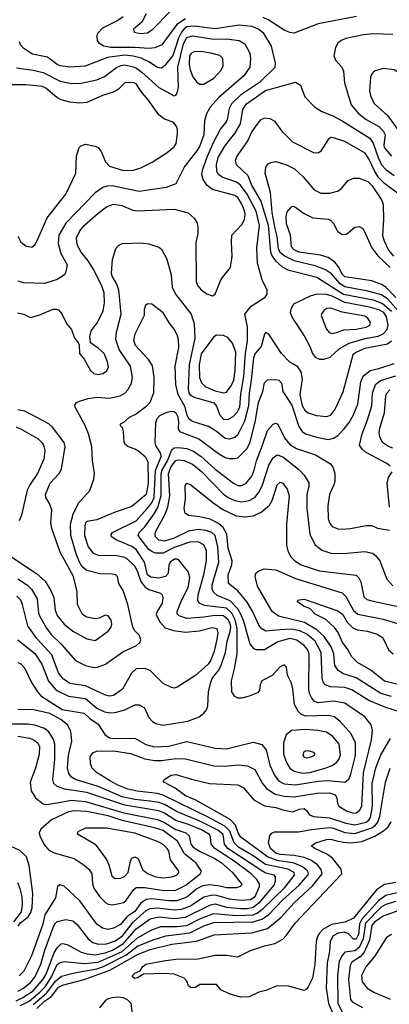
# Model space of a CAD drawing. Extents: x 997026 to 1115308, y 536381 to 619039.
# Tile 406 of 484: x 1055859 to 1058480, y 608070 to 615052. Entities that reach past the tile are written whole.
import ezdxf

# ---------------------------------------------------------------- set-up
doc = ezdxf.new("R2010")
doc.units = 0

msp = doc.modelspace()

# ---------------------------------------------------------------- linework, layer by layer
at = {"layer": '0CON20XD'}
for points in [[(1057035, 615059.7), (1056972.7, 615017.3), (1056865.6, 614874.4), (1056818, 614852), (1056775, 614847.9), (1056675, 614854.8), (1056505, 614854.8), (1056452.2, 614865), (1056422.2, 614885), (1056410.5, 614905), (1056407.3, 614935), (1056412.7, 614957.3), (1056447.5, 614995), (1056547.3, 615045), (1056592.1, 615075)], [(1056754.4, 615095), (1056724, 615036), (1056666, 614985), (1056671.2, 614965), (1056715, 614953.6), (1056765, 614958.5), (1056803.1, 614985), (1056922.5, 615107.5)], [(1058248.1, 615075), (1057975, 615022.5), (1057805, 614956.7), (1057775, 614960.9), (1057735, 614977.8), (1057625, 615050), (1057585, 615069)], [(1055843.2, 612973.2), (1055887.5, 612965), (1055935, 612940), (1055995, 612956.7), (1056095, 613000), (1056120.7, 613000.7), (1056134.1, 612994.1), (1056157, 612967), (1056192.5, 612892.5), (1056226.7, 612855), (1056247.5, 612795), (1056273.6, 612763.6), (1056280, 612745), (1056283.3, 612685), (1056315.8, 612645.8), (1056360.8, 612565), (1056385, 612542.9), (1056415, 612535.8), (1056447.3, 612542.7), (1056475, 612560), (1056487.5, 612585), (1056481.4, 612625), (1056458.1, 612685), (1056415, 612724.2), (1056361.7, 612761.7), (1056356.7, 612805), (1056366.7, 612845), (1056410.6, 612905), (1056451.7, 612988.3), (1056459.3, 613045), (1056458, 613115), (1056440.9, 613165), (1056380.4, 613285), (1056345, 613341.9), (1056293.8, 613405), (1056266.5, 613455), (1056260.5, 613505), (1056285.9, 613554.1), (1056319.4, 613595), (1056415, 613680), (1056475, 613724.4), (1056525, 613743.3), (1056583.7, 613733.7), (1056662.1, 613702.1), (1056695, 613696.2), (1056955, 613709.1), (1057052.5, 613682.5), (1057095, 613646), (1057115.8, 613615), (1057122.5, 613585), (1057122, 613535), (1057107.3, 613472.7), (1057110, 613195), (1057122.5, 613165), (1057145, 613136), (1057185, 613108), (1057225, 613093.8), (1057245, 613106.7), (1057288, 613212), (1057352.5, 613295), (1057365.3, 613374.7), (1057359.5, 613475), (1057364.1, 613524.1), (1057435, 613600.8), (1057452.7, 613635), (1057457.3, 613672.7), (1057450, 613705), (1057434.2, 613745), (1057405, 613792.3), (1057385, 613804.7), (1057225, 613847.3), (1057187.1, 613877.1), (1057159.1, 613919.1), (1057149.3, 613955), (1057156.8, 613993.2), (1057189.8, 614085), (1057234.8, 614185.2), (1057283.7, 614276.3), (1057325, 614328.6), (1057334.7, 614355), (1057345.3, 614425), (1057362.7, 614457.3), (1057432.7, 614525), (1057567.3, 614615), (1057669.4, 614715), (1057673.3, 614745), (1057643.5, 614865), (1057588.8, 614955), (1057551.5, 614985), (1057505, 615004.2), (1057415, 615014), (1057245, 614987.2), (1057095, 615006.1), (1057045, 615000.8), (1057025, 614988.4), (1057005.7, 614964.3), (1056983.1, 614916.9), (1056966.9, 614863.1), (1056945, 614797.9), (1056885, 614724.5), (1056865, 614709.6), (1056835, 614713.8), (1056773.6, 614753.6), (1056719.6, 614779.6), (1056664.3, 614794.3), (1056605, 614800.6), (1056482.5, 614785), (1056323.8, 614723.8), (1056215, 614715.3), (1056146.7, 614725), (1056124.3, 614735), (1056055.8, 614785.8), (1055948.5, 614808.5), (1055887.6, 614847.6), (1055865, 614874.2), (1055856.5, 614895)], [(1055835, 614710.3), (1055955, 614695.3), (1056025, 614679), (1056145, 614615.8), (1056225, 614600), (1056295, 614601.9), (1056405.8, 614625), (1056459.5, 614650.5), (1056545, 614713.1), (1056575, 614727.3), (1056605, 614731.2), (1056662.3, 614717.7), (1056687.5, 614707.5), (1056725, 614680.3), (1056845, 614570.9), (1056955, 614513.5), (1056965, 614517.1), (1056975, 614532), (1056984.7, 614575), (1056979.6, 614715), (1057019.5, 614880.5), (1057045, 614925.2), (1057085, 614937.2), (1057235, 614914.1), (1057325, 614917.2), (1057415.3, 614905.3), (1057455, 614880.6), (1057489.6, 614815), (1057496.2, 614775), (1057490.8, 614715), (1057448.2, 614655), (1057271.7, 614501.7), (1057208.6, 614431.4), (1057182.9, 614385), (1057170.2, 614335), (1057164.7, 614235), (1057135, 614157.8), (1057115, 614123.6), (1057028.2, 614011.8), (1056965, 613889.4), (1056896.6, 613863.4), (1056706, 613834), (1056515, 613873.5), (1056477.9, 613872.1), (1056448.5, 613861.5), (1056394.4, 613825.6), (1056185, 613609.2), (1056135.9, 613525), (1056131.8, 613465), (1056149.3, 613395), (1056194.5, 613315), (1056186.9, 613265), (1056176.2, 613243.8), (1056125, 613210.4), (1056035, 613181.1), (1055885, 613185.4), (1055847.6, 613197.6)], [(1058505, 614946.9), (1058365, 614952.5), (1058295.5, 614945.5), (1058170.5, 614919.5), (1058138, 614905), (1058115.7, 614885), (1058098.6, 614855), (1058086, 614795), (1058099.2, 614765), (1058142, 614715), (1058155, 614687.5), (1058162.2, 614605), (1058176.4, 614556.4), (1058209.1, 614449.1), (1058258.5, 614388.5), (1058315, 614344), (1058405, 614296), (1058436.8, 614265), (1058449.8, 614235), (1058439.8, 614165), (1058444.2, 614145), (1058494, 614084)], [(1057165, 614594.4), (1057235, 614637.8), (1057287.8, 614695), (1057301.9, 614725), (1057298.3, 614778.3), (1057278.9, 614798.9), (1057215, 614816), (1057145, 614826.7), (1057095, 614823.8), (1057075.9, 614814.1), (1057063.4, 614795), (1057060.9, 614735), (1057067, 614697), (1057087.6, 614647.6), (1057115, 614610), (1057135.5, 614595.5), (1057165, 614594.4)], [(1058607, 614267), (1058645, 614271.9), (1058732, 614315), (1058845, 614413.3), (1058854, 614435), (1058852, 614455), (1058826, 614505), (1058785, 614548.1), (1058735, 614588.2), (1058605, 614639.3), (1058515, 614697.5), (1058435, 614705.8), (1058371.9, 614688.1), (1058355, 614668.8), (1058346.2, 614643.8), (1058340, 614545), (1058347.5, 614505), (1058375, 614455.6), (1058470.1, 614370.1), (1058535, 614279.4), (1058607, 614267)], [(1055845, 613517.5), (1055868, 613475), (1055901.7, 613448.3), (1055945, 613440), (1055965, 613456.7), (1055987.5, 613495), (1056053.3, 613646.7), (1056185.8, 613815), (1056257.5, 613965), (1056261.2, 614085), (1056281.2, 614145), (1056292.1, 614157.9), (1056325, 614168.6), (1056395, 614155.8), (1056415, 614145.8), (1056437.2, 614117.2), (1056468.1, 614045), (1056495, 614012.9), (1056595, 613982.5), (1056665, 613984.4), (1056717.8, 614002.2), (1056797.4, 614042.6), (1056905, 614110), (1056955, 614150), (1056968.6, 614175), (1056978, 614245), (1056978, 614275), (1056968.8, 614298.8), (1056946.7, 614325), (1056885, 614347.1), (1056845, 614376.7), (1056770.9, 614485), (1056718.2, 614545), (1056687.3, 614595), (1056665, 614608.2), (1056605, 614604.3), (1056559.6, 614560.4), (1056528.1, 614541.9), (1056445.4, 614514.6), (1056335, 614465.6), (1056285, 614459.5), (1056215, 614466.4), (1056153.4, 614483.4), (1056121.3, 614501.3), (1056045, 614567.7), (1056019.3, 614579.3), (1055905, 614591.1), (1055769.8, 614589.8)], [(1055845, 611087.4), (1055913.1, 611043.1), (1055943.6, 611013.6), (1055983.8, 610945), (1055991.7, 610845), (1055998.3, 610825), (1056047.8, 610737.8), (1056080.7, 610695), (1056153.4, 610623.4), (1056255, 610508.5), (1056325, 610472.1), (1056385, 610459.6), (1056409.5, 610460.5), (1056467.3, 610482.7), (1056589.3, 610570.7), (1056686, 610614), (1056710, 610635), (1056718.1, 610655), (1056708.1, 610685), (1056675, 610718.1), (1056661.3, 610745), (1056624.7, 610904.7), (1056593.6, 611003.6), (1056562.5, 611055), (1056553.3, 611105), (1056540, 611115), (1056515, 611120.6), (1056426.2, 611123.8), (1056335, 611146.8), (1056302.5, 611172.5), (1056282.9, 611205), (1056260, 611265), (1056221.7, 611395), (1056218.4, 611475), (1056238.4, 611545), (1056276.1, 611623.9), (1056355, 611713.8), (1056384.3, 611795), (1056388.9, 611835), (1056375.4, 611925.4), (1056369.6, 612025), (1056346.6, 612115), (1056323.7, 612173.7), (1056252.5, 612305), (1056250.5, 612319.5), (1056262.6, 612337.4), (1056282, 612348), (1056345, 612367.1), (1056405, 612376.5), (1056495, 612369.3), (1056572, 612385), (1056605, 612404.5), (1056625, 612427.1), (1056652.3, 612475), (1056658.7, 612515), (1056644.1, 612595), (1056564.2, 612714.2), (1056539.3, 612785), (1056544, 612836), (1056577.9, 612965), (1056562.3, 613135), (1056547.1, 613177.1), (1056515, 613232.9), (1056510.3, 613255), (1056517.9, 613352.1), (1056540.8, 613429.2), (1056558.9, 613451.1), (1056585, 613465.6), (1056715, 613470.5), (1056775, 613461.9), (1056845, 613438.6), (1056865, 613426), (1056903.1, 613353.1), (1056933.4, 613243.4), (1056939.2, 613155), (1056964.6, 613105), (1057075.2, 612965.2), (1057095.3, 612895), (1057100.7, 612795), (1057061, 612605), (1057053.3, 612435), (1057057.4, 612407.4), (1057065.4, 612395), (1057096.4, 612376.4), (1057235.3, 612335), (1057255, 612311.8), (1057278.1, 612248.1), (1057305, 612220.7), (1057335, 612217.2), (1057371.3, 612238.7), (1057401.3, 612268.7), (1057420.2, 612305), (1057427.3, 612397.3), (1057447.3, 612522.7), (1057459.3, 612685), (1057473.9, 612773.9), (1057475.2, 612875), (1057454.7, 612965.3), (1057499.5, 613020.5), (1057600, 613085), (1057613.3, 613105), (1057613.9, 613133.9), (1057577, 613207), (1057545.4, 613325), (1057540.4, 613435), (1057558.1, 613591.9), (1057535, 613695.4), (1057470.8, 613815), (1057425, 613879.2), (1057395, 613899.8), (1057295, 613936.3), (1057269.6, 613955), (1057256.7, 613976.7), (1057253.8, 614025), (1057266.6, 614075), (1057314.3, 614155.7), (1057344.8, 614195.2), (1057385.3, 614245), (1057425, 614313.3), (1057441, 614415), (1057466.9, 614455), (1057600.6, 614549.4), (1057815, 614609.2), (1057848.8, 614588.8), (1057880.8, 614505), (1057948, 614435), (1058000.3, 614400.3), (1058080.1, 614370.1), (1058145, 614335.9), (1058341.8, 614211.8), (1058365, 614177.3), (1058399.8, 614075), (1058425, 614023.4), (1058455, 613990), (1058515, 613947.1)], [(1058548.1, 613815), (1058445, 613890.3), (1058405, 613931.9), (1058376, 613975), (1058334.8, 614064.8), (1058308.2, 614105), (1058165, 614187.9), (1058085, 614214), (1058065, 614216), (1058046.1, 614203.9), (1057992.3, 614117.7), (1057975, 614106.7), (1057945, 614108.8), (1057796.2, 614185), (1057725, 614256), (1057669.5, 614329.5), (1057635, 614350), (1057595, 614354.6), (1057565, 614339.4), (1057525, 614291.1), (1057502, 614255), (1057476.2, 614195), (1057397.3, 614085), (1057386.4, 614055), (1057393.5, 614025), (1057477.5, 613947.5), (1057504.8, 613875), (1057567.9, 613765), (1057619.8, 613595), (1057636.7, 613405), (1057647.9, 613375), (1057671.8, 613341.8), (1057720.2, 613300.2), (1057759.7, 613279.7), (1057965, 613226.4), (1058155, 613105.9), (1058365.6, 613065), (1058430.6, 613040.6), (1058495.2, 612985)], [(1058545, 612986), (1058469.7, 613069.7), (1058425, 613101.5), (1058328.2, 613128.2), (1058165, 613158.2), (1058130.1, 613180.1), (1058069.2, 613249.2), (1058028.1, 613278.1), (1057955, 613307.3), (1057805, 613342.8), (1057735, 613376.7), (1057708.8, 613398.8), (1057694.5, 613425), (1057685.2, 613515), (1057671.3, 613571.3), (1057648.9, 613685), (1057636.6, 613826.6), (1057598.9, 613965), (1057605, 614006.7), (1057620.3, 614029.7), (1057639.7, 614040.3), (1057675, 614047.5), (1057745.2, 614025.2), (1057806.5, 613995), (1057869, 613939), (1057946.1, 613846.1), (1057992.9, 613822.9), (1058057.9, 613822.1), (1058112.9, 613837.1), (1058137.8, 613852.2), (1058188.9, 613911.1), (1058225, 613928.9), (1058265, 613928.4), (1058327.3, 613905), (1058356.9, 613875), (1058423.1, 613775), (1058435.3, 613745), (1058439.5, 613635), (1058431.9, 613521.9), (1058442.2, 613485), (1058475, 613418.5), (1058509.2, 613375)], [(1058525, 613082.8), (1058456, 613156), (1058425, 613175.3), (1058355, 613200.3), (1058165, 613228.3), (1058147.7, 613245), (1058120.2, 613300.2), (1058093, 613333), (1058045, 613366.1), (1057992.2, 613382.2), (1057840.8, 613405), (1057805, 613420.4), (1057785, 613441.9), (1057778.2, 613525), (1057749.6, 613605), (1057748.1, 613655), (1057755, 613690), (1057785, 613726.2), (1057795, 613731.2), (1057815, 613723.8), (1057871.3, 613681.3), (1057937.6, 613647.6), (1058045, 613637.1), (1058065, 613629.2), (1058085, 613606.2), (1058111.8, 613551.8), (1058145, 613528.6), (1058175, 613530.6), (1058235, 613580.8), (1058265.8, 613585.8), (1058286.7, 613575), (1058299.7, 613559.7), (1058354.7, 613434.7), (1058397.8, 613377.8), (1058486.2, 613296.2)], [(1057985, 612644.5), (1058015, 612644.6), (1058059.6, 612660.4), (1058125, 612717.4), (1058195, 612758), (1058309.5, 612790.5), (1058401.1, 612808.9), (1058437.1, 612825), (1058463.5, 612855), (1058472.3, 612885), (1058460.2, 612945), (1058439.6, 612975), (1058405, 612994.6), (1058338.9, 613015), (1058165, 613047.6), (1058075, 613091.1), (1058035, 613103), (1057965, 613106.2), (1057917.9, 613092.1), (1057800, 613035), (1057782.7, 613007.3), (1057777.1, 612975), (1057792.2, 612935), (1057875, 612810.8), (1057915, 612734), (1057935.4, 612685), (1057955, 612659.5), (1057985, 612644.5)], [(1057774.6, 612624.6), (1057714.5, 612684.5), (1057625, 612821.2), (1057603.8, 612835), (1057595, 612823.3), (1057570.9, 612735), (1057527.9, 612685), (1057516.5, 612655), (1057500.3, 612495), (1057484.9, 612405), (1057481.2, 612315), (1057453.6, 612206.4), (1057402.5, 612105), (1057385, 612088.9), (1057345, 612077.3), (1057315, 612081.8), (1057251.8, 612135), (1057196.7, 612166.7), (1057085, 612203.4), (1057059.8, 612219.8), (1057046.5, 612245), (1057031.7, 612305), (1056981.9, 612395), (1056965.8, 612465), (1056962.1, 612595), (1056986.7, 612726.7), (1056985.4, 612785), (1056976.5, 612816.5), (1056955, 612858), (1056920.2, 612900.2), (1056875, 612972.5), (1056795.9, 613035.9), (1056765, 613036.7), (1056750, 613025), (1056742.3, 612997.7), (1056741.4, 612955), (1056675, 612821.2), (1056665, 612780), (1056676.7, 612745), (1056767, 612647), (1056797.4, 612597.4), (1056809.5, 612515), (1056807.8, 612405), (1056781.4, 612338.6), (1056754, 612306), (1056685, 612254.4), (1056635, 612230.8), (1056595, 612196.7), (1056570, 612185), (1056570, 612175), (1056585, 612160), (1056593, 612133), (1056596.4, 612056.4), (1056603.3, 612045), (1056628.8, 612025), (1056675, 612009.5), (1056702.9, 611992.9), (1056747.8, 611955), (1056766.8, 611916.8), (1056769.1, 611765), (1056754.6, 611685), (1056655, 611600.5), (1056535, 611559.6), (1056405, 611505.5), (1056335, 611494.2), (1056325, 611483.8), (1056320, 611465), (1056319.3, 611395), (1056343.6, 611315), (1056380.1, 611270.1), (1056415, 611256.2), (1056545, 611253.6), (1056593.9, 611243.9), (1056615, 611233.5), (1056675, 611177.7), (1056695, 611137.3), (1056717.3, 611067.3), (1056745, 611031.2), (1056775, 611011.2), (1056856.6, 610986.6), (1056868, 610975), (1056874.3, 610955), (1056869.5, 610915), (1056832.5, 610855), (1056827.1, 610835), (1056850, 610785), (1056890.2, 610740.2), (1056950.5, 610720.5), (1057035, 610709.4), (1057130.5, 610719.5), (1057222.8, 610742.8), (1057255.6, 610735), (1057262.7, 610705), (1057256.8, 610656.8), (1057238.8, 610575), (1057215, 610510), (1057195, 610482.5), (1057105, 610402.9), (1056975, 610319.2), (1056955, 610312.9), (1056935, 610315.8), (1056876.2, 610345), (1056785, 610436.9), (1056745, 610451.1), (1056685, 610450), (1056650.5, 610419.5), (1056587.5, 610305), (1056525, 610260.4), (1056495, 610256.2), (1056466.8, 610263.2), (1056325, 610329.2), (1056215, 610344.7), (1056167.2, 610377.2), (1056135, 610421.4), (1056087.4, 610547.4), (1055980.3, 610665), (1055916.8, 610755), (1055879.6, 610905), (1055866.2, 610935), (1055838.1, 610965)], [(1058075, 612826.7), (1058105, 612834.5), (1058156, 612854), (1058245, 612858.8), (1058315, 612871.5), (1058342, 612885), (1058345.7, 612905), (1058328, 612935), (1058305, 612949.5), (1058145, 612978.1), (1058065, 613006.2), (1058036.1, 613003.9), (1058015, 612989.4), (1058000.5, 612969.5), (1057996.7, 612955), (1058002.5, 612935), (1058035, 612858), (1058052.9, 612835), (1058075, 612826.7)], [(1057305, 612405.5), (1057325, 612410.5), (1057358.6, 612455), (1057376.5, 612495), (1057387.5, 612565), (1057392.1, 612695), (1057368, 612758), (1057335, 612798.6), (1057305, 612812.9), (1057255, 612814.3), (1057235, 612804.2), (1057146.4, 612683.6), (1057131.7, 612605), (1057134.4, 612514.4), (1057147.1, 612477.1), (1057175, 612450.8), (1057245, 612420.7), (1057305, 612405.5)], [(1058495, 612772.3), (1058467.5, 612752.5), (1058305, 612721), (1058247.1, 612695), (1058221.2, 612675), (1058149.1, 612410.9), (1058095, 612292), (1058060, 612245), (1058035, 612235.6), (1057965, 612242.7), (1057905, 612261.2), (1057885, 612275.5), (1057864.8, 612315), (1057847.4, 612395), (1057863.9, 612503.9), (1057855.6, 612555), (1057830.2, 612590.2), (1057774.6, 612624.6)], [(1055845, 610654.6), (1055965, 610558.7), (1056015, 610482.2), (1056062.2, 610362.2), (1056118, 610298), (1056204.6, 610254.6), (1056325, 610239), (1056405, 610169.7), (1056460, 610145), (1056503.6, 610136.4), (1056535, 610138.9), (1056605, 610158.8), (1056675, 610193.3), (1056705, 610194.6), (1056743.1, 610173.1), (1056774.5, 610105), (1056800, 610075), (1056825, 610061.2), (1056875, 610050.4), (1057051.2, 610078.8), (1057130.5, 610109.5), (1057165.3, 610134.7), (1057182.6, 610157.4), (1057191.8, 610185), (1057196.7, 610285), (1057213, 610355), (1057226.2, 610385), (1057270.5, 610439.5), (1057287.9, 610475), (1057317, 610565), (1057329.8, 610645), (1057352.1, 610715), (1057355.8, 610745), (1057351, 610771), (1057337.3, 610797.2), (1057305, 610824), (1057245, 610827.9), (1057165.4, 610814.6), (1057045, 610805.7), (1056990.6, 610825), (1056975, 610840), (1056974.6, 610855), (1057006.6, 610933.4), (1057053.9, 611025), (1057065.3, 611095), (1057055, 611134.4), (1056992.1, 611215), (1056975, 611226.4), (1056957.1, 611227.1), (1056925.3, 611205), (1056915.9, 611185), (1056910.9, 611125), (1056893.6, 611105), (1056845, 611092.2), (1056789.5, 611099.5), (1056765, 611116.2), (1056744, 611205), (1056685, 611296.3), (1056655, 611316.1), (1056542.8, 611362.8), (1056510, 611385), (1056507.2, 611402.8), (1056517.8, 611415), (1056685, 611498.3), (1056762.7, 611585), (1056795, 611626.7), (1056811.8, 611665), (1056822.9, 611855), (1056861.9, 611955), (1056859.4, 611975), (1056823.6, 612033.6), (1056818.8, 612055), (1056824.7, 612195), (1056834.7, 612225), (1056851.5, 612245), (1056905, 612269.5), (1056935, 612277.1), (1056955, 612274.1), (1056966.2, 612265), (1056979.7, 612235), (1056985.5, 612195), (1056983.1, 612153.1), (1056991.9, 612131.9), (1057129.9, 612079.9), (1057267.5, 611975), (1057315, 611947.6), (1057345, 611941.6), (1057385, 611940.4), (1057405, 611946.4), (1057470.4, 612009.6), (1057491.4, 612048.6), (1057527.7, 612197.8), (1057552, 612338), (1057582.5, 612415), (1057595, 612478), (1057615, 612498.5), (1057675, 612501.8), (1057695.8, 612495), (1057714.4, 612475), (1057725.5, 612415), (1057788.4, 612318.4), (1057837.7, 612167.7), (1057861, 612131), (1057885, 612114.7), (1057965, 612091.2), (1058045, 612076), (1058085, 612083.8), (1058115.2, 612104.8), (1058159.9, 612150.1), (1058195.4, 612195), (1058222.7, 612245), (1058257.5, 612325), (1058278, 612485), (1058295.2, 612524.8), (1058345, 612564.7), (1058405, 612579.4), (1058515, 612615.3)], [(1058485.4, 611885.4), (1058462, 611905), (1058311.4, 611985), (1058286, 612006), (1058269.1, 612035), (1058286.7, 612115), (1058325, 612214.4), (1058356.2, 612315), (1058361.6, 612405), (1058380.8, 612465), (1058416.7, 612493.3), (1058525, 612527)], [(1058505, 612014.3), (1058475, 612024.8), (1058431.2, 612055), (1058413.4, 612095), (1058407.6, 612125), (1058411.4, 612155), (1058446.3, 612265), (1058454.3, 612385), (1058461.4, 612405), (1058482.9, 612427.1)], [(1055790, 611250), (1055977.8, 611125), (1056039.6, 611069.6), (1056080, 611005), (1056100.4, 610955), (1056110.4, 610865), (1056125, 610828), (1056174.4, 610765), (1056235, 610717.1), (1056335, 610662.9), (1056395, 610650), (1056485, 610717.1), (1056507.8, 610745), (1056512.2, 610765), (1056506.5, 610795), (1056485, 610826), (1056465, 610830), (1056421.7, 610808.3), (1056395, 610802.9), (1056335, 610815.8), (1056304, 610835), (1056269.2, 610905), (1056265.6, 610995), (1056239.2, 611105), (1056145.9, 611275.9), (1056087.5, 611445), (1056079.1, 611485), (1056085.5, 611575.5), (1056070.6, 611620.6), (1056045, 611663.3), (1056042.2, 611685), (1056075.7, 611765), (1056139.4, 611835), (1056154.3, 611865), (1056180.6, 612025), (1056173.7, 612053.7), (1056091.7, 612161.7), (1056066, 612186), (1055895, 612275.6), (1055845, 612286.2)], [(1055834.5, 612164.5), (1055875, 612147.2), (1055989.3, 612079.3), (1056016.7, 612055), (1056027.8, 612035), (1056036.4, 611996.4), (1056030, 611935), (1055985.8, 611835), (1055931.1, 611755), (1055912.8, 611717.2), (1055871.7, 611538.3), (1055855, 611498.8)], [(1055845, 610494.4), (1055865.8, 610485), (1055891.9, 610455), (1055943.3, 610353.3), (1055985.3, 610285.3), (1056008.5, 610258.5), (1056160.6, 610160.6), (1056315, 610133.8), (1056356.3, 610096.3), (1056416.1, 610056.1), (1056462.7, 609982.7), (1056495, 609959.7), (1056525, 609954.3), (1056675, 609958.2), (1056753, 609913), (1056815, 609896.9), (1056915, 609900), (1057045, 609933.8), (1057245, 609887.3), (1057325, 609882.5), (1057515, 609930), (1057575, 609912), (1057605.3, 609875.3), (1057633.5, 609765), (1057666.1, 609695), (1057694.8, 609654.8), (1057735, 609633.8), (1057815, 609625.7), (1057975, 609652.9), (1058045, 609658), (1058165, 609646.2), (1058193.4, 609666.6), (1058207.5, 609702.5), (1058240.7, 609835), (1058240.8, 609925), (1058209.1, 609989.1), (1058129, 610079), (1058087.6, 610107.6), (1058045, 610117.5), (1057885, 610113.6), (1057856.9, 610125), (1057836.4, 610145), (1057808.5, 610195), (1057796.7, 610306.7), (1057785, 610346.7), (1057756.7, 610405), (1057751.7, 610461.7), (1057735, 610477.5), (1057705, 610462.5), (1057648.8, 610401.2), (1057576.7, 610365), (1057563.9, 610336.1), (1057558.8, 610295), (1057545, 610280), (1057485, 610254.3), (1057435, 610240.8), (1057405, 610242), (1057385, 610254), (1057362, 610285), (1057360, 610365), (1057381.7, 610448.3), (1057400, 610555), (1057400.7, 610735), (1057387, 610797), (1057363.1, 610845), (1057325, 610880), (1057168.5, 610898.5), (1057131.8, 610915), (1057122, 610935), (1057124.1, 610974.1), (1057165.2, 611115), (1057183.2, 611216.8), (1057182.6, 611285), (1057165, 611327.3), (1057125, 611350.6), (1057065, 611347.8), (1056955, 611310.3), (1056875, 611270), (1056825, 611269.8), (1056798.7, 611278.7), (1056775.5, 611295.5), (1056698.7, 611395), (1056706.6, 611415), (1056745, 611456.7), (1056811.8, 611548.2), (1056837.2, 611592.8), (1056861.6, 611678.4), (1056861.8, 611825), (1056867, 611855), (1056906.8, 611925), (1056938.5, 612001.5), (1056955, 612016.3), (1056985, 612019.8), (1057045, 612012.4), (1057092.2, 611992.2), (1057145.7, 611955.7), (1057245, 611865.3), (1057375, 611764.6), (1057405, 611749.6), (1057435, 611749.6), (1057465, 611766.4), (1057505.2, 611814.8), (1057522.2, 611857.8), (1057537.3, 611925), (1057581.6, 612035), (1057615, 612138.8), (1057655, 612183.8), (1057675, 612191.2), (1057688, 612185), (1057736.5, 612086.5), (1057775, 612038.9), (1057821.8, 612011.8), (1057956.7, 611966.7), (1058062.7, 611902.7), (1058081.4, 611875), (1058092.9, 611835), (1058093, 611777), (1058087.1, 611752.9), (1058054.5, 611685), (1058044.5, 611604.5), (1058047.1, 611515), (1058058.7, 611478.7), (1058075, 611459.2), (1058115, 611442.9), (1058145, 611440), (1058205, 611443.3), (1058315, 611465.6), (1058355, 611464.4), (1058395, 611445.6), (1058481.7, 611431.7)], [(1055865, 608061), (1055925, 608092.4), (1056002.4, 608155), (1056042.5, 608197.5), (1056084.9, 608265), (1056125, 608351.6), (1056145, 608367.2), (1056175, 608373.8), (1056315, 608359.7), (1056415, 608369.1), (1056585, 608444.5), (1056695, 608541.3), (1056795, 608597.7), (1056859.2, 608620.8), (1056975, 608621.1), (1057045, 608629), (1057135, 608675.1), (1057235, 608713.5), (1057395, 608699.4), (1057515, 608705.4), (1057545, 608719.1), (1057582.7, 608747.3), (1057735.6, 608895), (1057808.1, 608985), (1057805.9, 609005.9), (1057759.1, 609029.1), (1057601.4, 609061.4), (1057513.5, 609123.5), (1057410, 609185), (1057380, 609215), (1057348.3, 609298.3), (1057312.2, 609332.2), (1057195, 609396.9), (1056875, 609552.5), (1056835, 609564.2), (1056692, 609582), (1056626.3, 609596.3), (1056555, 609624.4), (1056495, 609656.3), (1056404, 609714), (1056373.6, 609745), (1056360.4, 609775), (1056359.5, 609825), (1056377, 609853), (1056403.8, 609866.2), (1056525, 609867.7), (1056645, 609848.4), (1056745, 609811), (1056815, 609798.4), (1056865, 609798.4), (1056965, 609812.4), (1057035, 609810.8), (1057235, 609760.5), (1057315, 609759.3), (1057405, 609768.1), (1057475, 609760.6), (1057525.4, 609735), (1057580.6, 609635), (1057609.6, 609599.6), (1057671.1, 609561.1), (1057733, 609547), (1057805, 609541.6), (1057965, 609566.8), (1058055, 609570.3), (1058094.7, 609554.7), (1058106.5, 609535), (1058112.2, 609495), (1058122.2, 609475), (1058175, 609442.4), (1058225, 609425.8), (1058245, 609427.1), (1058268.8, 609445), (1058284.3, 609475), (1058297.7, 609712.3), (1058352.4, 609945), (1058360, 610015), (1058351.7, 610051.7), (1058305, 610108.5), (1058165, 610206.5), (1058085, 610218.8), (1057975, 610207.6), (1057948.5, 610218.5), (1057930.2, 610240.2), (1057914.1, 610274.1), (1057909.1, 610305), (1057910.6, 610555), (1057899, 610585), (1057875.5, 610615.5), (1057825, 610651.6), (1057775, 610663.6), (1057688.8, 610641.2), (1057595, 610583.2), (1057535, 610584.6), (1057520.4, 610590.4), (1057493.1, 610625), (1057447.8, 610785), (1057427.6, 610837.6), (1057405.1, 610875.1), (1057350.9, 610930.9), (1057259.2, 610969.2), (1057232.2, 610992.2), (1057223.3, 611015), (1057223.1, 611045), (1057271.6, 611205), (1057264.8, 611315), (1057245.4, 611395.4), (1057221.2, 611415), (1057179.7, 611429.7), (1057126.1, 611436.1), (1057055, 611424.8), (1056955, 611376.3), (1056885, 611353.6), (1056845, 611361.1), (1056822.7, 611385), (1056819, 611405), (1056824.8, 611425), (1056888.3, 611541.7), (1056910, 611595), (1056922.8, 611675), (1056913.5, 611835), (1056932.5, 611885), (1056965, 611926.6), (1056985, 611930.7), (1057025.9, 611925.9), (1057085, 611900.8), (1057149, 611849), (1057305, 611688.2), (1057337.9, 611665), (1057385, 611643), (1057435, 611634), (1057485, 611643.2), (1057525, 611664.7), (1057555.8, 611705), (1057579.8, 611755), (1057625.9, 611894.1), (1057655, 611944.5), (1057685, 611966.8), (1057725, 611952.7), (1057835.7, 611865.7), (1057875, 611821.9), (1057908.5, 611768.5), (1057910, 611745), (1057895.3, 611684.7), (1057895.3, 611585), (1057915.9, 611405), (1057951.2, 611331.2), (1058000.5, 611290.5), (1058065, 611269.6), (1058155, 611267.5), (1058305, 611281.1), (1058359.4, 611269.4), (1058381.8, 611251.8), (1058411.5, 611215), (1058462.3, 611085), (1058505, 611037.9)], [(1058481.4, 611595), (1058464.7, 611765.3), (1058474.7, 611805.3), (1058499.4, 611845)], [(1058545, 610146.8), (1058455, 610174.7), (1058335.5, 610225.5), (1058215, 610299.2), (1058165, 610316.2), (1058062.3, 610322.3), (1058025.8, 610335.8), (1058010.4, 610355), (1058002.6, 610385), (1057996.1, 610565), (1057953.3, 610645), (1057895.3, 610695.3), (1057845, 610717.9), (1057785, 610730.3), (1057703.3, 610726.7), (1057605, 610715.4), (1057575, 610732.1), (1057555, 610758.1), (1057513, 610853), (1057471.8, 610921.8), (1057405, 611002.7), (1057338.6, 611055), (1057337.7, 611115), (1057363.4, 611186.6), (1057366.2, 611215), (1057337.3, 611305), (1057327.2, 611405), (1057301.2, 611451.2), (1057268.6, 611478.6), (1057209.3, 611509.3), (1057135, 611527.3), (1057055.8, 611535.8), (1057032.2, 611552.2), (1057024.5, 611585), (1057034.5, 611655), (1057032.9, 611747.1), (1057044.1, 611765.9), (1057073.3, 611755), (1057228.4, 611628.4), (1057298.1, 611578.1), (1057394, 611534), (1057455, 611526.1), (1057515, 611533.2), (1057570.9, 611559.1), (1057630.2, 611609.8), (1057648.3, 611641.7), (1057685, 611753.8), (1057705, 611773.8), (1057725, 611766), (1057755, 611723.8), (1057768.9, 611675), (1057750.5, 611475), (1057750.5, 611325), (1057759.5, 611285), (1057778.9, 611245), (1057808.6, 611215), (1057855, 611187.5), (1057981.2, 611145), (1058245, 611112.2), (1058264.3, 611095), (1058277.2, 611067.2), (1058298.9, 610958.9), (1058321.3, 610941.3), (1058365, 610928.5), (1058585, 610882.2)], [(1058495, 610252.5), (1058419.1, 610275), (1058245.5, 610385.5), (1058154.8, 610414.8), (1058116.3, 610436.3), (1058092.5, 610472.5), (1058087.4, 610555), (1058068, 610605), (1058018.3, 610678.3), (1057964.9, 610724.9), (1057877.8, 610777.8), (1057695, 610823.1), (1057648.2, 610855), (1057544.5, 611035), (1057528.6, 611105), (1057533.4, 611126.6), (1057548.7, 611141.3), (1057592.8, 611157.2), (1057675, 611151.8), (1057815, 611089.5), (1058145, 610988), (1058171.9, 610961.9), (1058225, 610863.5), (1058255.9, 610835.9), (1058435, 610801.1), (1058585, 610756.5)], [(1058555, 610334.7), (1058445, 610362.2), (1058349.5, 610439.5), (1058254.2, 610495), (1058213.4, 610533.4), (1058185.9, 610585.9), (1058145, 610640), (1058117.1, 610707.1), (1058091.7, 610741.7), (1058028.8, 610798.8), (1057955, 610835.6), (1057916.1, 610876.1), (1057875, 610890.8), (1057827.5, 610925), (1057830, 610935), (1057840.5, 610939.5), (1057875, 610944.2), (1058115, 610859.5), (1058150.5, 610835), (1058180.9, 610780.9), (1058220.3, 610740.3), (1058254.6, 610724.6), (1058325, 610715.4), (1058392.5, 610695), (1058430.9, 610670.9), (1058448.7, 610641.3), (1058473.5, 610583.5), (1058506, 610556)], [(1055834.6, 608095), (1055881.4, 608118.6), (1055955, 608165.2), (1056025, 608248.3), (1056046.7, 608285), (1056099.9, 608430.1), (1056125, 608471.5), (1056152, 608498), (1056165, 608501.9), (1056195, 608494.4), (1056295, 608440.3), (1056337.2, 608427.2), (1056395, 608421.8), (1056465, 608436.2), (1056515.8, 608455), (1056595, 608501), (1056685, 608605.2), (1056785, 608676.4), (1056845, 608689.3), (1056958.9, 608678.9), (1057035, 608687.4), (1057211.5, 608775), (1057245, 608781.6), (1057325, 608759.8), (1057425, 608750.1), (1057475, 608750.3), (1057515, 608758.5), (1057564.2, 608795.8), (1057662.2, 608915), (1057673.5, 608943.5), (1057672.9, 608975), (1057663.8, 608985), (1057605, 608999.8), (1057575, 609015.5), (1057335.1, 609175.1), (1057310.8, 609205), (1057301, 609275), (1057264.8, 609305), (1057130.9, 609370.9), (1056975, 609434.2), (1056885, 609487.5), (1056845, 609501.1), (1056781.8, 609511.8), (1056675, 609522), (1056585, 609542), (1056415, 609613.8), (1056254, 609665), (1056225, 609680.9), (1056207.6, 609707.6), (1056198.2, 609748.2), (1056204.8, 609835), (1056227.8, 609935), (1056221.2, 610005), (1056199.8, 610049.8), (1056149.8, 610089.8), (1056073.2, 610133.2), (1055958.8, 610158.8), (1055845, 610160.4)], [(1055845, 608164.1), (1055885, 608184.4), (1055934.7, 608225), (1055965, 608261.9), (1056009.2, 608355), (1056037.8, 608455), (1056095, 608613.6), (1056108.8, 608641.2), (1056125, 608657.9), (1056185, 608672.6), (1056235, 608661.3), (1056266.9, 608635), (1056344.1, 608534.1), (1056378.3, 608508.3), (1056415, 608495.7), (1056475, 608497.8), (1056535, 608520.5), (1056586.7, 608555), (1056630.2, 608609.8), (1056665.3, 608654.7), (1056755, 608734.4), (1056785, 608749.8), (1056835, 608753.3), (1056955, 608738.9), (1057005.1, 608744.9), (1057065, 608766.6), (1057165, 608832.8), (1057225, 608846.8), (1057255, 608844.5), (1057345, 608819.2), (1057431.2, 608808.8), (1057495, 608813.3), (1057528.7, 608835), (1057559.3, 608905), (1057558.4, 608925), (1057541.1, 608955), (1057500.3, 608995), (1057380.5, 609085), (1057243.6, 609175), (1057217.3, 609205), (1057212.2, 609255), (1057203.5, 609275), (1057146.8, 609306.8), (1057055, 609344.8), (1056965, 609373.5), (1056885, 609425.2), (1056845, 609442.7), (1056605, 609481.5), (1056335, 609571.5), (1056176.2, 609596.2), (1056124.8, 609614.8), (1056100.8, 609635), (1056093.2, 609665), (1056109, 609805), (1056108.4, 609915), (1056097.6, 609947.6), (1056065, 610001.8), (1056035, 610025.8), (1055965, 610049.6), (1055915, 610055.6), (1055785, 610056.5)], [(1057865, 609709.4), (1057915, 609713.8), (1058025.5, 609744.5), (1058075.6, 609764.4), (1058105.2, 609784.8), (1058122.7, 609807.3), (1058133.6, 609836.4), (1058123.5, 609915), (1058080.1, 609970.1), (1058035, 609999.3), (1057972.2, 610012.2), (1057885, 610018.4), (1057785, 610012.9), (1057748.3, 609981.7), (1057728.7, 609925), (1057728.7, 609845), (1057750, 609785), (1057775, 609745.5), (1057805, 609722.4), (1057865, 609709.4)], [(1055845, 609971.9), (1055927.4, 609957.4), (1055959.4, 609945), (1055986.5, 609925), (1055999.1, 609895), (1055997.3, 609845), (1055970, 609745), (1055932.1, 609645), (1055940.4, 609585), (1055971.9, 609535), (1056025, 609492.7), (1056047.2, 609487.2), (1056125, 609499.2), (1056225, 609518.3), (1056325, 609507.8), (1056597.7, 609427.7), (1056835, 609380.8), (1056885, 609359.4), (1056965, 609309.7), (1057036.4, 609285), (1057060.8, 609265), (1057072.7, 609205), (1057088.5, 609185), (1057132.9, 609155), (1057242.3, 609105), (1057287.5, 609075), (1057367.2, 609005), (1057431.1, 608925), (1057431.4, 608915), (1057421.4, 608905), (1057395, 608896), (1057325, 608895.2), (1057276.9, 608906.9), (1057206.5, 608916.5), (1057155, 608910.9), (1057115, 608887.8), (1057045, 608829.1), (1056974, 608805), (1056915.8, 608804.2), (1056795, 608818.6), (1056755, 608812.7), (1056716.3, 608785), (1056675, 608727.5), (1056619, 608691), (1056572.7, 608635), (1056525, 608610), (1056485, 608601.2), (1056445, 608610.5), (1056405, 608638.5), (1056284.4, 608805), (1056175, 608906.7), (1056143.6, 608916.4), (1056127.5, 608905), (1056112, 608825), (1056036.2, 608703.8), (1056022.3, 608637.8), (1055943.1, 608415), (1055888.9, 608305), (1055855, 608271.5)], [(1056885, 609641.9), (1056876.2, 609655), (1056890.2, 609669.8), (1056933.8, 609695), (1056965, 609700), (1057076, 609666), (1057205, 609636.9), (1057405, 609627.5), (1057445, 609605.7), (1057519.6, 609519.6), (1057595, 609476.8), (1057674.7, 609464.7), (1057725, 609448.1), (1057795, 609436), (1057840, 609455), (1057875, 609457.7), (1057892.5, 609445), (1057914.7, 609414.7), (1057941.2, 609401.2), (1058055, 609393.2), (1058170.6, 609355), (1058235, 609343.6), (1058315, 609361.2), (1058335.2, 609375), (1058347.4, 609395), (1058361, 609475), (1058357.4, 609635), (1058383.1, 609746.9), (1058420.1, 609839.9), (1058488.9, 609955)], [(1057895, 609818.5), (1057915, 609823.6), (1057946.2, 609835), (1057953.3, 609845), (1057945.5, 609855.5), (1057905, 609866.9), (1057885, 609864.4), (1057871.9, 609855), (1057866.9, 609835), (1057875, 609823.3), (1057895, 609818.5)], [(1055979.9, 608040.1), (1056035, 608093), (1056083.6, 608126.4), (1056135, 608191.2), (1056163, 608207), (1056315, 608245.2), (1056498.7, 608311.3), (1056695, 608422.8), (1056785, 608458.3), (1056936.9, 608496.9), (1057111.7, 608518.3), (1057237.9, 608562.1), (1057505, 608576.1), (1057615, 608608.8), (1057711.6, 608685), (1057805, 608790.3), (1057937.5, 608912.5), (1058002.5, 608995), (1057997.1, 609025), (1057969.8, 609059.8), (1057922.2, 609092.2), (1057875, 609111), (1057805, 609126.2), (1057705, 609133.1), (1057675, 609142.9), (1057637.6, 609175), (1057622, 609215), (1057632.7, 609267.3), (1057645.8, 609284.2), (1057665.7, 609294.3), (1057835, 609293.5), (1057928.9, 609308.9), (1058055, 609324.5), (1058085, 609319.4), (1058165, 609288.3), (1058235, 609281.6), (1058355, 609321.8), (1058380.6, 609339.4), (1058398.7, 609361.3), (1058413.5, 609405), (1058453.2, 609645), (1058484.7, 609745)], [(1055955, 608068.3), (1056049.9, 608150.1), (1056115, 608237.2), (1056155, 608269), (1056247.2, 608292.8), (1056405, 608322.2), (1056452.1, 608337.9), (1056611.7, 608418.3), (1056695, 608482.9), (1056805, 608528.4), (1056895, 608555.9), (1057065, 608577.2), (1057165, 608625.6), (1057235, 608650.5), (1057515, 608654.9), (1057575.6, 608674.4), (1057622.1, 608705), (1057725, 608811.3), (1057840.4, 608915), (1057901.4, 608985), (1057905.7, 608995.7), (1057900.8, 609015), (1057864.4, 609044.4), (1057805, 609071.4), (1057685, 609088.9), (1057615.3, 609115.3), (1057427.4, 609255), (1057408.1, 609285), (1057389.6, 609339.6), (1057351.5, 609381.5), (1057107, 609517), (1057035, 609548.9), (1056962, 609602), (1056885, 609641.9)], [(1056515, 608775.4), (1056565, 608784.2), (1056595, 608792.5), (1056612.5, 608805), (1056665, 608882.1), (1056685, 608898.9), (1056745, 608897.4), (1056883.2, 608876.8), (1056965, 608879.8), (1057036, 608915), (1057139.5, 608995), (1057147.5, 609015), (1057110.3, 609070.3), (1057027.8, 609137.8), (1056977.7, 609227.7), (1056875, 609302.3), (1056815, 609322.7), (1056585, 609373.5), (1056485, 609406.3), (1056335, 609436.3), (1056289.8, 609439.8), (1056245, 609441.7), (1056205, 609434.8), (1056085, 609379.4), (1056007.5, 609312.5), (1055997.3, 609285), (1056001.5, 609265), (1056030.9, 609205), (1056065, 609163.5), (1056104.2, 609144.2), (1056245, 609103.3), (1056316, 609056), (1056351.2, 609025), (1056370.7, 608995), (1056374.6, 608925), (1056385, 608894.3), (1056425, 608835.6), (1056470.4, 608790.4), (1056485, 608780.9), (1056515, 608775.4)], [(1058525, 608933.7), (1058445, 608918.6), (1058389.3, 608880.7), (1058225, 608680.9), (1058167.2, 608652.8), (1058070.8, 608635), (1058008.8, 608601.2), (1057983.8, 608575), (1057970.1, 608549.9), (1057962.1, 608515), (1057952.1, 608355), (1057935.6, 608255), (1057905, 608193.8), (1057892.9, 608177.1), (1057875, 608168), (1057765, 608199.2), (1057685, 608200.8), (1057605, 608167.5), (1057555, 608156), (1057485, 608123.3), (1057425, 608120), (1057345, 608143.8), (1057285, 608172.5), (1057255, 608210), (1057135, 608210), (1057105, 608190), (1057075, 608186.2), (1057055, 608200), (1057043.8, 608235), (1057025.8, 608255.8), (1056955, 608282.9), (1056885, 608288), (1056737, 608283), (1056695, 608256.7), (1056675, 608253.8), (1056657.5, 608265), (1056657.5, 608275), (1056675, 608291.2), (1056713, 608307), (1056730, 608335), (1056753.8, 608355), (1056879.1, 608379.1), (1056965, 608390.5), (1057125, 608392.5), (1057245, 608419.2), (1057325, 608419.2), (1057405, 608406), (1057495, 608451.1), (1057595, 608485.4), (1057667.7, 608502.3), (1057725, 608533.1), (1057750.7, 608559.3), (1057811.1, 608645), (1058142.9, 608995), (1058137.6, 609027.6), (1058075.7, 609105.7), (1058042, 609132), (1057952, 609175), (1057926.2, 609195), (1057958, 609215), (1058035, 609238.2), (1058065, 609240.4), (1058105, 609230.5), (1058155, 609219.2), (1058206.1, 609216.1), (1058285, 609223.7), (1058377.2, 609262.8), (1058438.8, 609301.2), (1058471.1, 609328.9), (1058491.8, 609365)], [(1056535, 608962.9), (1056575, 608964.4), (1056598.6, 608975), (1056627.5, 609005), (1056643.8, 609086.2), (1056655, 609105.6), (1056675, 609116.5), (1056698.9, 609105), (1056730.6, 609025), (1056765, 608997.1), (1056824.8, 608974.8), (1056875, 608966.2), (1056937, 608973), (1056970.6, 608985), (1056987.1, 609002.9), (1056987.3, 609015), (1056928.6, 609095), (1056915.6, 609155), (1056905.6, 609175), (1056875, 609203.6), (1056835, 609225.4), (1056675, 609283.6), (1056475, 609319.2), (1056325, 609318), (1056275, 609296.2), (1056266.7, 609285), (1056269.3, 609279.3), (1056394, 609205), (1056473.8, 609096.2), (1056490.3, 609060.3), (1056511.7, 608981.7), (1056535, 608962.9)], [(1055847.5, 608625), (1055865, 608648.3), (1055918.6, 608691.4), (1055938.9, 608721.1), (1055947.1, 608755), (1055951.3, 608855), (1055925.4, 609055.4), (1055906.7, 609116.7), (1055859.8, 609159.8), (1055736.8, 609216.8)], [(1055842.8, 608932.8), (1055860.7, 608890.7), (1055873.4, 608835), (1055877.3, 608775), (1055868.1, 608725), (1055814.5, 608655.5)], [(1058535, 608861.4), (1058455, 608842), (1058405, 608805.5), (1058285.3, 608674.7), (1058268.2, 608641.8), (1058260.6, 608565), (1058245, 608531.8), (1058225, 608531.4), (1058189.8, 608569.8), (1058165, 608582.3), (1058116.5, 608575), (1058081.2, 608555), (1058059.5, 608515), (1058055.2, 608445), (1058037.8, 608365), (1058031, 608185), (1058049.2, 608075), (1058082.7, 607995)], [(1058525, 608798.7), (1058455, 608777.3), (1058425, 608760.5), (1058309.8, 608645), (1058295.2, 608534.8), (1058265, 608472.2), (1058235, 608449.3), (1058165, 608440), (1058144.8, 608415.2), (1058125.2, 608375), (1058111.3, 608275), (1058115.2, 608075), (1058155, 607998.7)], [(1058548, 608735), (1058435, 608696.1), (1058375, 608652.1), (1058355, 608628.9), (1058339.4, 608525), (1058301, 608439), (1058272.3, 608407.7), (1058215, 608368), (1058201.7, 608345), (1058190.2, 608245), (1058204.7, 608104.7), (1058217.1, 608087.1), (1058288.5, 608048.5)], [(1058495.2, 608564.8), (1058460.5, 608545), (1058375, 608408.5), (1058313.8, 608335), (1058283.6, 608275), (1058288.3, 608228.3), (1058322.9, 608185), (1058375, 608154.6), (1058485, 608107.5)], [(1056658.2, 608005), (1056649.6, 608075), (1056622.8, 608102.8), (1056595, 608115.2), (1056555, 608119.6), (1056515, 608117), (1056485, 608108), (1056465, 608094.2), (1056425.7, 608044.3)]]:
    msp.add_lwpolyline(points, dxfattribs=at)

doc.saveas('drawing.dxf')
